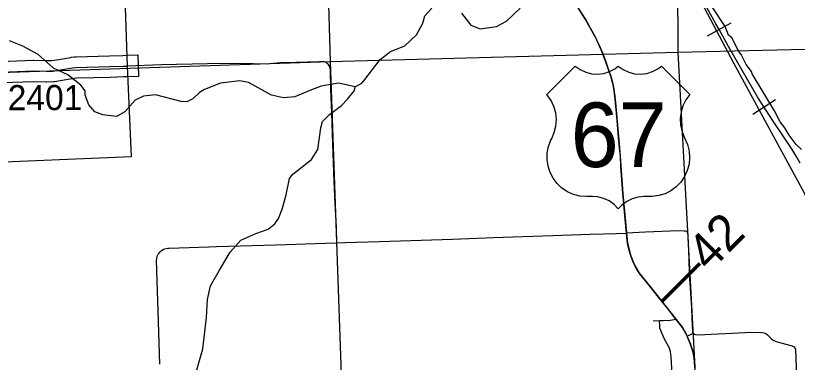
# Model space of a CAD drawing. Extents: x 128.7 to 185.5, y -21.4 to 12.6.
# Drawn here: x 169.207 to 171.385, y -4.257 to -3.29 of the extents above; entities that cross this region are included whole.
import ezdxf

# ---------------------------------------------------------------- set-up
doc = ezdxf.new("R2010")
doc.units = 0
for name, color, linetype in [('tdCoCityStreetMajor', 7, 'Continuous'), ('tdCoCityStreetMinor', 7, 'Continuous'), ('tdCoCorpBndry', 7, 'Continuous'), ('tdCoHydroRiver', 7, 'Continuous'), ('tdCoPriCL', 7, 'Continuous'), ('tdCoPrimary', 7, 'Continuous'), ('tdCoPriNonDiv', 7, 'Continuous'), ('tdCoPriNonDivCL', 7, 'Continuous'), ('tdCoRRCL', 7, 'Continuous'), ('tdCoSecRdNmbr', 7, 'Continuous'), ('tdCoSecRteBand', 7, 'Continuous'), ('tdCoSecRteCL', 7, 'Continuous'), ('tdCoSectLine', 7, 'Continuous'), ('tdCoShieldUsRte', 7, 'Continuous'), ('tdCoSurfGravel', 7, 'Continuous'), ('tdStHwyPriRefPost1', 7, 'Continuous')]:
    doc.layers.add(name, color=color, linetype=linetype)

msp = doc.modelspace()

# ---------------------------------------------------------------- linework, layer by layer
at = {"layer": 'tdCoCityStreetMajor'}
for points in [[(170.1015, -3.9235), (170.1007, -3.8812), (170.0972, -3.8136), (170.0945, -3.7522), (170.091, -3.6471), (170.0878, -3.5611), (170.0854, -3.496), (170.0839, -3.4402), (170.0835, -3.4371), (170.0827, -3.434), (170.0815, -3.431), (170.0799, -3.4282), (170.078, -3.4257), (170.0757, -3.4235), (170.0753, -3.4232), (170.0731, -3.4215), (170.0703, -3.42), (170.0674, -3.4188), (170.0536, -3.4193), (169.9887, -3.4205), (169.9448, -3.4213), (169.9053, -3.4259), (169.8693, -3.425), (169.8146, -3.4237), (169.7411, -3.4247), (169.6124, -3.4274), (169.5183, -3.4307)], [(170.1015, -3.9235), (170.1246, -3.9227), (170.2203, -3.9202), (170.4245, -3.9131), (170.5374, -3.9089), (170.7043, -3.9027), (170.8077, -3.8995), (170.8817, -3.8978), (170.9094, -3.8964)], [(169.6089, -4.2615), (169.6042, -4.1143), (169.5991, -3.972), (169.6008, -3.9626), (169.6022, -3.9588), (169.6041, -3.9552), (169.6064, -3.9519), (169.6091, -3.9488), (169.612, -3.946), (169.6153, -3.9436), (169.6189, -3.9416), (169.6226, -3.94), (169.6265, -3.9389), (169.6305, -3.9382), (169.6346, -3.938), (169.745, -3.9343), (169.7664, -3.9337), (169.9322, -3.9291), (170.0703, -3.9247), (170.1015, -3.9235)]]:
    msp.add_lwpolyline(points, dxfattribs=at)
at = {"layer": 'tdCoCityStreetMinor'}
for p, q in [((170.9831, -4.1411), (171.0016, -4.1404)), ((171.0784, -4.1836), (171.0953, -4.1749))]:
    msp.add_line(p, q, dxfattribs=at)
for points in [[(171.0953, -4.1749), (171.094, -4.1725), (171.0923, -4.1338), (171.091, -4.1049), (171.0851, -4.0088), (171.0836, -3.97), (171.0807, -3.9035), (171.081, -3.9013), (171.0808, -3.8991), (171.0802, -3.8969), (171.0792, -3.895), (171.0777, -3.8933), (171.076, -3.892), (171.0739, -3.8911), (171.0718, -3.8906), (171.0696, -3.8906), (171.054, -3.8899), (170.9617, -3.894), (170.927, -3.8956), (170.9094, -3.8964)], [(171.0016, -4.1404), (171.0117, -4.14), (171.0306, -4.1392), (171.0473, -4.1361)], [(171.0373, -4.3096), (171.0346, -4.2575), (171.0339, -4.2415), (171.0314, -4.2262), (171.0282, -4.2154), (171.0146, -4.19), (171.0025, -4.1616), (171.0018, -4.1527), (171.0016, -4.1404)], [(171.0953, -4.1749), (171.0967, -4.1777), (171.1014, -4.1789), (171.1088, -4.1801), (171.2395, -4.1735), (171.2809, -4.1728), (171.2863, -4.1732), (171.2925, -4.1745), (171.2977, -4.1764), (171.3019, -4.1797), (171.3075, -4.1851), (171.312, -4.1905), (171.3179, -4.1952), (171.3263, -4.1982), (171.3396, -4.2019), (171.3707, -4.211), (171.3761, -4.2134), (171.3786, -4.2166), (171.3801, -4.2206), (171.3823, -4.2697), (171.3828, -4.2951)]]:
    msp.add_lwpolyline(points, dxfattribs=at)
at = {"layer": 'tdCoCorpBndry'}
msp.add_lwpolyline([(169.0837, -3.7017), (169.5292, -3.6826), (169.5183, -3.4307), (169.5013, -2.9403), (170.3115, -2.9173), (170.5475, -2.9106), (171.9575, -2.8704), (171.9489, -3.7027), (171.9325, -3.9292), (171.9224, -4.0206), (171.9024, -4.1493), (171.8912, -4.2721)], dxfattribs=at)
at = {"layer": 'tdCoHydroRiver'}
for points in [[(169.71, -4.2844), (169.728, -4.219), (169.7388, -4.1318), (169.7415, -4.0812), (169.7495, -4.043), (169.7747, -3.9994), (169.8043, -3.9493), (169.8346, -3.9165), (169.8765, -3.8975), (169.9107, -3.8852), (169.9291, -3.8702), (169.9395, -3.8556), (169.9496, -3.83), (169.9607, -3.7901), (169.9699, -3.7439), (169.9789, -3.7325), (170.031, -3.6911), (170.0489, -3.6635), (170.0576, -3.6032), (170.0616, -3.5857), (170.0814, -3.566), (170.1151, -3.541), (170.1318, -3.523), (170.1513, -3.4985), (170.1526, -3.489), (170.1711, -3.4788), (170.1772, -3.4723), (170.2222, -3.4121), (170.2513, -3.3904), (170.2917, -3.3747), (170.3237, -3.3434), (170.3414, -3.3112), (170.3469, -3.2904), (170.3665, -3.2691)], [(170.4492, -3.2833), (170.4757, -3.317), (170.5014, -3.327), (170.5469, -3.3205), (170.5747, -3.3052), (170.6128, -3.269)], [(171.3969, -3.6631), (171.3821, -3.6494), (171.3622, -3.6234), (171.3503, -3.6033), (171.3371, -3.5865), (171.3216, -3.5555), (171.2592, -3.4522), (171.2574, -3.4459), (171.2424, -3.426), (171.2287, -3.3981), (171.2221, -3.3905), (171.2032, -3.3518), (171.1934, -3.3443), (171.1846, -3.3209), (171.1495, -3.2686)], [(170.1526, -3.489), (170.1064, -3.4782), (170.0577, -3.4864), (170.0266, -3.4986), (169.9847, -3.5161), (169.9532, -3.5189), (169.9198, -3.5123), (169.8553, -3.4769), (169.8314, -3.4715), (169.778, -3.4783), (169.7329, -3.4959), (169.7191, -3.5043), (169.7008, -3.5224), (169.6838, -3.5309), (169.668, -3.53), (169.5962, -3.5107), (169.5632, -3.5151), (169.5399, -3.5255), (169.5112, -3.5582), (169.4881, -3.5717), (169.45, -3.5669), (169.4276, -3.5583), (169.411, -3.5384), (169.4005, -3.512), (169.4, -3.4994), (169.3884, -3.484), (169.3525, -3.4555), (169.3123, -3.4365), (169.2698, -3.3987), (169.2263, -3.3751), (169.1894, -3.3608)]]:
    msp.add_lwpolyline(points, dxfattribs=at)
at = {"layer": 'tdCoPriCL'}
msp.add_lwpolyline([(171.0999, -4.2722), (171.0989, -4.2542), (171.0964, -4.2377), (171.0927, -4.2231), (171.088, -4.2071), (171.0781, -4.1836), (171.075, -4.1763), (171.0651, -4.1595), (171.0469, -4.1361), (171.0388, -4.1256), (171.0222, -4.1049), (170.998, -4.0752), (170.9744, -4.0446), (170.9534, -4.0192), (170.9455, -4.0088), (170.9406, -4.0012), (170.9347, -3.9908), (170.928, -3.9778), (170.924, -3.9675), (170.9201, -3.9573), (170.9149, -3.9371), (170.9122, -3.9245), (170.91, -3.9077), (170.9091, -3.8964), (170.9058, -3.8572), (170.8991, -3.7859), (170.8937, -3.7112), (170.892, -3.6821), (170.89, -3.6589), (170.8871, -3.6303), (170.8831, -3.5825), (170.8789, -3.5324), (170.876, -3.5072), (170.873, -3.488), (170.8705, -3.4764), (170.8654, -3.4587), (170.8518, -3.4202), (170.8424, -3.3945), (170.8328, -3.3716), (170.822, -3.3497), (170.7953, -3.3011), (170.765, -3.2532)], dxfattribs=at)
at = {"layer": 'tdCoPrimary'}
for p, q in [((170.9237, -3.9657), (170.9231, -3.9641)), ((170.9237, -3.9657), (170.9231, -3.9641)), ((171.0354, -4.121), (171.0224, -4.105)), ((171.0354, -4.121), (171.0224, -4.105)), ((171.0391, -4.1256), (171.0354, -4.121)), ((171.0391, -4.1256), (171.0354, -4.121)), ((171.0392, -4.1258), (171.0391, -4.1256)), ((171.0392, -4.1258), (171.0391, -4.1256))]:
    msp.add_line(p, q, dxfattribs=at)
for points in [[(170.9231, -3.9641), (170.9205, -3.9573), (170.9153, -3.9371), (170.9126, -3.9245), (170.9104, -3.9077), (170.9094, -3.8964), (170.9062, -3.8572), (170.8995, -3.7859), (170.8941, -3.7112), (170.8924, -3.6821), (170.8904, -3.6589), (170.8874, -3.6303), (170.8835, -3.5825), (170.8793, -3.5324), (170.8763, -3.5072), (170.8734, -3.488), (170.8709, -3.4764), (170.8657, -3.4587), (170.8522, -3.4202), (170.8428, -3.3945), (170.8332, -3.3716), (170.8223, -3.3497), (170.7957, -3.3011), (170.7654, -3.2532)], [(170.9231, -3.9641), (170.9205, -3.9573), (170.9153, -3.9371), (170.9126, -3.9245), (170.9104, -3.9077), (170.9094, -3.8964), (170.9062, -3.8572), (170.8995, -3.7859), (170.8941, -3.7112), (170.8924, -3.6821), (170.8904, -3.6589), (170.8874, -3.6303), (170.8835, -3.5825), (170.8793, -3.5324), (170.8763, -3.5072), (170.8734, -3.488), (170.8709, -3.4764), (170.8657, -3.4587), (170.8522, -3.4202), (170.8428, -3.3945), (170.8332, -3.3716), (170.8223, -3.3497), (170.7957, -3.3011), (170.7654, -3.2532)], [(171.1003, -4.2722), (171.0993, -4.2542), (171.0968, -4.2377), (171.0931, -4.2231), (171.0884, -4.2071), (171.0784, -4.1836), (171.0753, -4.1763), (171.0655, -4.1595), (171.0473, -4.1361), (171.0406, -4.1275), (171.0392, -4.1258), (171.0391, -4.1256), (171.0354, -4.121), (171.0224, -4.105), (170.9984, -4.0752), (170.9747, -4.0446), (170.9538, -4.0192), (170.9459, -4.0088), (170.9409, -4.0012), (170.935, -3.9908), (170.9284, -3.9778), (170.9237, -3.9657), (170.9231, -3.9641), (170.9205, -3.9573), (170.9153, -3.9371), (170.9126, -3.9245), (170.9104, -3.9077), (170.9094, -3.8964), (170.9062, -3.8572), (170.8995, -3.7859), (170.8941, -3.7112), (170.8924, -3.6821), (170.8904, -3.6589), (170.8874, -3.6303), (170.8835, -3.5825), (170.8793, -3.5324), (170.8763, -3.5072), (170.8734, -3.488), (170.8709, -3.4764), (170.8657, -3.4587), (170.8522, -3.4202), (170.8428, -3.3945), (170.8332, -3.3716), (170.8223, -3.3497), (170.7957, -3.3011), (170.7654, -3.2532)], [(171.0224, -4.105), (170.9984, -4.0752), (170.9747, -4.0446), (170.9538, -4.0192), (170.9459, -4.0088), (170.9409, -4.0012), (170.935, -3.9908), (170.9284, -3.9778), (170.9237, -3.9657)], [(171.0224, -4.105), (170.9984, -4.0752), (170.9747, -4.0446), (170.9538, -4.0192), (170.9459, -4.0088), (170.9409, -4.0012), (170.935, -3.9908), (170.9284, -3.9778), (170.9237, -3.9657)], [(171.1062, -4.3906), (171.1052, -4.3669), (171.1027, -4.3151), (171.1023, -4.3077), (171.1003, -4.2722), (171.0993, -4.2542), (171.0968, -4.2377), (171.0931, -4.2231), (171.0884, -4.2071), (171.0784, -4.1836), (171.0753, -4.1763), (171.0655, -4.1595), (171.0473, -4.1361), (171.0406, -4.1275), (171.0392, -4.1258)], [(171.1062, -4.3906), (171.1052, -4.3669), (171.1027, -4.3151), (171.1023, -4.3077), (171.1003, -4.2722), (171.0993, -4.2542), (171.0968, -4.2377), (171.0931, -4.2231), (171.0884, -4.2071), (171.0784, -4.1836), (171.0753, -4.1763), (171.0655, -4.1595), (171.0473, -4.1361), (171.0406, -4.1275), (171.0392, -4.1258)]]:
    msp.add_lwpolyline(points, dxfattribs=at)
at = {"layer": 'tdCoPriNonDiv'}
msp.add_lwpolyline([(170.7406, -3.2172), (170.7953, -3.3011), (170.822, -3.3497), (170.8424, -3.3945), (170.8654, -3.4587), (170.873, -3.488), (170.8789, -3.5324), (170.89, -3.6589), (170.8991, -3.7859), (170.9122, -3.9245), (170.9201, -3.9573), (170.928, -3.9778), (170.9455, -4.0088), (170.9744, -4.0446), (171.0651, -4.1595), (171.075, -4.1763), (171.088, -4.2071), (171.0927, -4.2231), (171.0989, -4.2542), (171.1038, -4.3445)], dxfattribs=at)
at = {"layer": 'tdCoPriNonDivCL'}
msp.add_lwpolyline([(171.0999, -4.2722), (171.0989, -4.2542), (171.0964, -4.2377), (171.0927, -4.2231), (171.088, -4.2071), (171.0781, -4.1836), (171.075, -4.1763), (171.0651, -4.1595), (171.0469, -4.1361), (171.0402, -4.1275), (171.0387, -4.1256), (171.0221, -4.105), (170.998, -4.0752), (170.9744, -4.0446), (170.9534, -4.0192), (170.9455, -4.0088), (170.9406, -4.0012), (170.9347, -3.9908), (170.928, -3.9778), (170.924, -3.9675), (170.9201, -3.9573), (170.9149, -3.9371), (170.9122, -3.9245), (170.91, -3.9077), (170.9091, -3.8964), (170.9058, -3.8572), (170.8991, -3.7859), (170.8937, -3.7112), (170.892, -3.6821), (170.89, -3.6589), (170.8871, -3.6303), (170.8831, -3.5825), (170.8789, -3.5324), (170.876, -3.5072), (170.873, -3.488), (170.8705, -3.4764), (170.8654, -3.4587), (170.8518, -3.4202), (170.8424, -3.3945), (170.8328, -3.3716), (170.822, -3.3497), (170.7953, -3.3011), (170.765, -3.2532)], dxfattribs=at)
msp.add_lwpolyline([(171.0999, -4.2722), (171.0989, -4.2542), (171.0964, -4.2377), (171.0927, -4.2231), (171.088, -4.2071), (171.0781, -4.1836), (171.075, -4.1763), (171.0651, -4.1595), (171.0469, -4.1361), (171.0402, -4.1275), (171.0387, -4.1256), (171.0221, -4.105), (170.998, -4.0752), (170.9744, -4.0446), (170.9534, -4.0192), (170.9455, -4.0088), (170.9406, -4.0012), (170.9347, -3.9908), (170.928, -3.9778), (170.924, -3.9675), (170.9201, -3.9573), (170.9149, -3.9371), (170.9122, -3.9245), (170.91, -3.9077), (170.9091, -3.8964), (170.9058, -3.8572), (170.8991, -3.7859), (170.8937, -3.7112), (170.892, -3.6821), (170.89, -3.6589), (170.8871, -3.6303), (170.8831, -3.5825), (170.8789, -3.5324), (170.876, -3.5072), (170.873, -3.488), (170.8705, -3.4764), (170.8654, -3.4587), (170.8518, -3.4202), (170.8424, -3.3945), (170.8328, -3.3716), (170.822, -3.3497), (170.7953, -3.3011), (170.765, -3.2532)], dxfattribs=at)
at = {"layer": 'tdCoRRCL'}
for p, q in [((171.1999, -3.3112), (171.1344, -3.3477)), ((171.3245, -3.525), (171.2616, -3.5658))]:
    msp.add_line(p, q, dxfattribs=at)
for points in [[(171.5287, -4.3673), (171.4892, -4.1162), (171.4576, -3.9091), (171.4055, -3.7848), (171.2095, -3.4244), (171.0539, -3.1305), (170.8866, -2.0114), (170.8777, -1.8602), (170.8932, -1.6045)], [(171.3935, -3.7014), (171.3822, -3.6815), (171.371, -3.6634), (171.3599, -3.6466), (171.3411, -3.6188), (171.3183, -3.5842), (171.2755, -3.5184), (171.2197, -3.4214), (171.1932, -3.3764), (171.167, -3.3292), (171.1578, -3.3127), (171.1327, -3.2678)], [(171.3935, -3.7014), (171.3822, -3.6815), (171.371, -3.6634), (171.3599, -3.6466), (171.3411, -3.6188), (171.3183, -3.5842), (171.2755, -3.5184), (171.2197, -3.4214), (171.1932, -3.3764), (171.167, -3.3292), (171.1578, -3.3127), (171.1327, -3.2678)]]:
    msp.add_lwpolyline(points, dxfattribs=at)
at = {"layer": 'tdCoSecRteBand'}
msp.add_lwpolyline([(169.1654, -3.4177), (169.2557, -3.4145), (169.2567, -3.4144), (169.2576, -3.4145), (169.2919, -3.4154), (169.3078, -3.4148), (169.3272, -3.4121), (169.3603, -3.4065), (169.3608, -3.4064), (169.3614, -3.4063), (169.3707, -3.4051), (169.3723, -3.4049), (169.3739, -3.4048), (169.4684, -3.4024), (169.5054, -3.4011), (169.5172, -3.4007), (169.5472, -3.3997), (169.5493, -3.4596), (169.5193, -3.4607), (169.5075, -3.4611), (169.4704, -3.4623), (169.4703, -3.4623), (169.4701, -3.4623), (169.377, -3.4648), (169.3697, -3.4657), (169.3367, -3.4713), (169.3363, -3.4714), (169.3359, -3.4714), (169.3147, -3.4744), (169.3132, -3.4746), (169.3117, -3.4747), (169.2932, -3.4754), (169.2922, -3.4754), (169.2912, -3.4754), (169.2569, -3.4745), (169.1678, -3.4776)], dxfattribs=at)
at = {"layer": 'tdCoSecRteCL'}
msp.add_lwpolyline([(168.7678, -3.4586), (168.8001, -3.4568), (168.8368, -3.4555), (168.8553, -3.4541), (168.8733, -3.4568), (168.9036, -3.4575), (168.9872, -3.4543), (169.1219, -3.4499), (169.1665, -3.4476), (169.2568, -3.4444), (169.292, -3.4454), (169.3105, -3.4447), (169.3317, -3.4417), (169.3653, -3.4361), (169.3746, -3.4348), (169.4693, -3.4324), (169.5065, -3.4311), (169.5183, -3.4307)], dxfattribs=at)
at = {"layer": 'tdCoSectLine'}
for points in [[(171.0475, -2.4047), (171.0522, -3.3922)], [(170.0544, -2.4281), (170.083, -3.4181)], [(171.0522, -3.3922), (172.079, -3.368)], [(170.083, -3.4181), (171.0522, -3.3922)], [(171.0522, -3.3922), (171.1058, -4.3906)], [(169.0772, -3.4513), (170.083, -3.4181)], [(170.083, -3.4181), (170.1187, -4.4234)]]:
    msp.add_lwpolyline(points, dxfattribs=at)
at = {"layer": 'tdCoShieldUsRte'}
msp.add_lwpolyline([(170.6875, -3.5099), (170.7664, -3.431), (170.7802, -3.4408), (170.7956, -3.4478), (170.8119, -3.452), (170.8288, -3.4531), (170.8456, -3.4511), (170.8617, -3.4461), (170.8767, -3.4383), (170.8864, -3.431), (170.9002, -3.4408), (170.9156, -3.4478), (170.9319, -3.452), (170.9488, -3.4531), (170.9656, -3.4511), (170.9817, -3.4461), (170.9967, -3.4383), (171.0064, -3.431), (171.0853, -3.5099), (171.0746, -3.5249), (171.0665, -3.5414), (171.0613, -3.5591), (171.0592, -3.5773), (171.0601, -3.5957), (171.0641, -3.6137), (171.071, -3.6307), (171.0795, -3.6498), (171.0839, -3.6677), (171.0852, -3.686), (171.0834, -3.7043), (171.0787, -3.7221), (171.071, -3.7388), (171.0606, -3.754), (171.0478, -3.7673), (171.033, -3.7782), (171.0166, -3.7865), (170.999, -3.7919), (170.9808, -3.7944), (170.9717, -3.7945), (170.9583, -3.7945), (170.9415, -3.7961), (170.9252, -3.8006), (170.9101, -3.8081), (170.8965, -3.8182), (170.8864, -3.8288), (170.8746, -3.8167), (170.8608, -3.8069), (170.8455, -3.7999), (170.8291, -3.7957), (170.8145, -3.7945), (170.7973, -3.7945), (170.779, -3.793), (170.7612, -3.7884), (170.7444, -3.7809), (170.7291, -3.7707), (170.7157, -3.7581), (170.7046, -3.7434), (170.6961, -3.7271), (170.6904, -3.7096), (170.6878, -3.6913), (170.6882, -3.6729), (170.6917, -3.6549), (170.6982, -3.6377), (170.7006, -3.6329), (170.7079, -3.616), (170.7123, -3.5981), (170.7137, -3.5798), (170.7119, -3.5615), (170.7071, -3.5437), (170.6995, -3.527)], close=True, dxfattribs=at)
at = {"layer": 'tdCoSurfGravel'}
msp.add_lwpolyline([(168.7678, -3.4586), (168.8001, -3.4568), (168.8368, -3.4555), (168.8553, -3.4541), (168.8733, -3.4568), (168.9036, -3.4575), (168.9872, -3.4543), (169.1219, -3.4499), (169.1665, -3.4476), (169.2568, -3.4444), (169.292, -3.4454), (169.3105, -3.4447), (169.3317, -3.4417), (169.3653, -3.4361), (169.3746, -3.4348), (169.4693, -3.4324), (169.5065, -3.4311), (169.5183, -3.4307)], dxfattribs=at)

# ---------------------------------------------------------------- texts
at = {"layer": 'tdCoSecRdNmbr'}
msp.add_text('2401', height=0.07, rotation=0.1269, dxfattribs=at).set_placement((169.1845, -3.5539))
at = {"layer": 'tdCoShieldUsRte'}
msp.add_text('67', height=0.18, dxfattribs=at).set_placement((170.7536, -3.7123))
at = {"layer": 'tdStHwyPriRefPost1'}
msp.add_text('‒‒42', height=0.1, rotation=45, dxfattribs=at).set_placement((171.0347, -4.1122))

doc.saveas('drawing.dxf')
